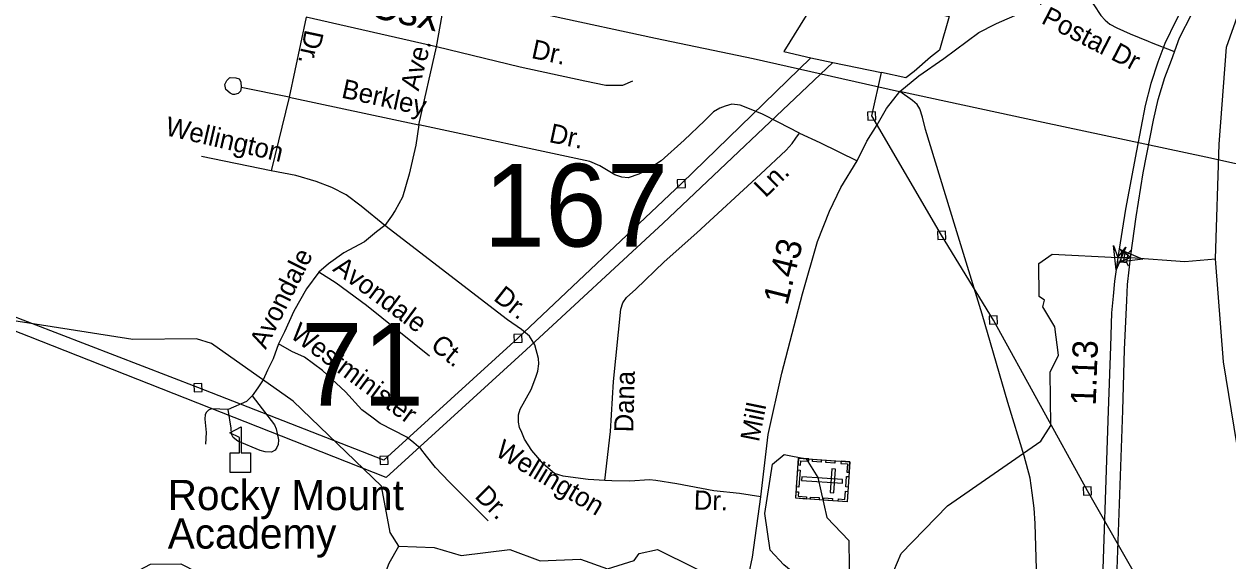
# Model space of a CAD drawing. Extents: x 2220236 to 2384410, y 720751 to 894131.
# Drawn here: x 2341119 to 2347089, y 800730 to 803394 of the extents above; entities that cross this region are included whole.
import ezdxf

# ---------------------------------------------------------------- set-up
doc = ezdxf.new("R2010")
doc.units = 0
for name, color, linetype in [('Exist Cultural Cemetery CELL', 7, 'Continuous'), ('Exist Cultural Educational Facility Elementary CELL', 7, 'Continuous'), ('Exist Cultural Educational Facility Elementary Label', 7, 'Continuous'), ('Exist Hydrographic Creek Single Shore', 7, 'Continuous'), ('Exist Hydrographic Pond Under 1500 Sq Ft', 7, 'Continuous'), ('Exist Hydrographic River Shore', 7, 'Continuous'), ('Exist Railroad Mainline', 7, 'Continuous'), ('Exist Railroad Mainline Label', 7, 'Continuous'), ('Exist Railroad Siding', 7, 'Continuous'), ('Exist Road Non-System Type 51', 7, 'Continuous'), ('Exist Road Non-System Type 51 Label', 7, 'Continuous'), ('Exist Road Primary Interstate Structure Standard Bridge CELL', 7, 'Continuous'), ('Exist Road Primary US Divided Attributed', 7, 'Continuous'), ('Exist Road Primary US Mileage Hundredths English Label', 7, 'Continuous'), ('Exist Road Secondary Mileage Hundredths English Label', 7, 'Continuous'), ('Exist Road Secondary Structure Standard Bridge Attributed CELL', 7, 'Continuous'), ('Exist Road Secondary Structure Standard Bridge Number Label', 7, 'Continuous'), ('Exist Road Secondary Type 51 Attributed', 7, 'Continuous'), ('Exist Road Secondary Type 51 Label', 7, 'Continuous'), ('Exist Utilities Electrical Transmission Line', 7, 'Continuous')]:
    doc.layers.add(name, color=color, linetype=linetype)

msp = doc.modelspace()

# ---------------------------------------------------------------- linework, layer by layer
at = {"layer": 'Exist Cultural Cemetery CELL'}
for points in [[(2345213.1, 801222.2), (2345199.7, 801023.6), (2344945.6, 801040.8), (2344959.1, 801239.4)], [(2344956.9, 801206.4), (2344968.4, 801205.6), (2344969.8, 801227.6), (2345010.2, 801224.9), (2345010.9, 801236), (2344959.1, 801239.5)], [(2345028.9, 801234.7), (2345072.1, 801231.8), (2345071.3, 801220.4), (2345028.1, 801223.4)], [(2345095.9, 801230.2), (2345139.1, 801227.2), (2345138.4, 801215.9), (2345095.2, 801218.8)], [(2345142.5, 801186.1), (2345123.8, 801187.3), (2345115.9, 801069.9), (2345134.5, 801068.6)], [(2345169.9, 801225.1), (2345169.2, 801213.8), (2345201.3, 801211.6), (2345198.5, 801171.2), (2345209.6, 801170.4), (2345213.1, 801222.2)], [(2344966.7, 801181.3), (2344960.9, 801096.7), (2344949.5, 801097.4), (2344955.3, 801182.1)], [(2345176.5, 801115.4), (2345177.8, 801134), (2344975.5, 801147.8), (2344974.2, 801129.1)], [(2345208.1, 801148.3), (2345204.6, 801096.6), (2345193.2, 801097.4), (2345196.7, 801149.1)], [(2344947.9, 801073.8), (2344959.3, 801073.1), (2344957.8, 801051.1), (2344998.2, 801048.4), (2344997.4, 801037.3), (2344945.6, 801040.8)], [(2345156.4, 801026.4), (2345157.2, 801037.8), (2345189.3, 801035.6), (2345192, 801076), (2345203.1, 801075.3), (2345199.6, 801023.5)], [(2345018.5, 801047.2), (2345061.7, 801044.3), (2345060.9, 801033), (2345017.7, 801035.9)], [(2345084.3, 801042.8), (2345127.5, 801039.8), (2345126.7, 801028.5), (2345083.5, 801031.4)]]:
    msp.add_lwpolyline(points, close=True, dxfattribs=at)
at = {"layer": 'Exist Cultural Educational Facility Elementary CELL'}
msp.add_lwpolyline([(2342140.1, 801169.1), (2342140.1, 801267.1), (2342186.1, 801267.1), (2342186.1, 801342.1), (2342139.1, 801366.4), (2342195.7, 801395.6), (2342195.7, 801267.1), (2342241.8, 801267.1), (2342241.8, 801169.1)], close=True, dxfattribs=at)
at = {"layer": 'Exist Hydrographic Creek Single Shore'}
for points in [[(2342977.4, 800803.4), (2342934.3, 800870.6), (2342890.4, 801101.8), (2342452.4, 801523.7), (2342048.3, 801809.2), (2341973.4, 801832.4), (2341657.4, 801829.3), (2340972.3, 801935.9), (2340821.4, 802034.7), (2340642.4, 802342.5), (2340127.3, 802984.4), (2340058.4, 803158.8), (2340057.4, 803224.5), (2340024.4, 803242.8), (2339908.3, 803832.1), (2339849.2, 803915), (2339591.3, 803937.3), (2339398.3, 804050.9), (2339187.3, 804272), (2338923.2, 804704.3)], [(2345322.4, 800423.3), (2345468.4, 800767.2), (2345698.4, 801003.1), (2346161.4, 801324), (2346210.5, 801401.5), (2346207.4, 801667.2), (2346248.4, 801750.9), (2346229.5, 801891.3), (2346170.5, 801990.6), (2346178.5, 802023.7), (2346152.4, 802042.4), (2346150.4, 802206.4), (2346216.4, 802251.8), (2346543.4, 802235.3), (2346574.7, 802236.2), (2346606.2, 802236.2), (2346875.5, 802216.3), (2347026.6, 802229.4)], [(2341069.5, 799593.4), (2341133.9, 799629.8), (2341188.5, 799699.1), (2341335.3, 800142.2), (2341497.3, 800526.3), (2341629.3, 800653.1), (2341745.4, 800713.7), (2341895.3, 800716.5), (2342054.4, 800634.4), (2342088.4, 800560.3), (2342099.3, 800350.7), (2342277.3, 800138), (2342411.4, 800022.1), (2342514.3, 799849.1), (2342622.4, 799850.2), (2342786.5, 800017.7), (2342827.5, 800117.8), (2342815.4, 800419.3), (2342928.3, 800719.3), (2342977.4, 800803.4)], [(2342977.4, 800803.4), (2343152.5, 800797.4), (2343286.4, 800756.9), (2343527.3, 800786.4), (2343677.4, 800730.2), (2343877.3, 800738.4), (2344011.4, 800691.4), (2344144.3, 800732.9), (2344169.3, 800766.7), (2344260.4, 800786.8), (2344626.5, 800605.5)]]:
    msp.add_lwpolyline(points, dxfattribs=at)
at = {"layer": 'Exist Hydrographic Pond Under 1500 Sq Ft'}
msp.add_lwpolyline([(2345096.4, 800538.7), (2344886.4, 800710.6), (2344818.3, 800783.4), (2344791.5, 800966.1), (2344829.4, 801210.5), (2344887.4, 801258.8), (2344996.5, 801237), (2345055.4, 801144.3), (2345099.5, 800945.8), (2345209.4, 800832.1), (2345212.5, 800573), (2345188.5, 800529.3), (2345096.4, 800538.7)], dxfattribs=at)
at = {"layer": 'Exist Hydrographic River Shore'}
for points in [[(2347026.6, 802229.4), (2347044.5, 802798.9), (2347081.6, 803279.1), (2347145, 803456.8), (2347272.5, 803671.4), (2347440.8, 803784), (2347674.5, 803841.8), (2348352, 803791.8), (2348880, 803607.9), (2349349.9, 803748.8), (2349590.3, 803915.3), (2349918.1, 804160.3), (2350291.5, 804501.6), (2350403.8, 804688.8), (2350738.9, 805085), (2351063.4, 805390.8), (2351250.5, 805509.8)], [(2347146.7, 801231.8), (2347066.1, 801718.7), (2347026.6, 802229.4)]]:
    msp.add_lwpolyline(points, dxfattribs=at)
at = {"layer": 'Exist Railroad Mainline'}
for points in [[(2331380.2, 806148.5), (2332089.7, 805986.2), (2332785.1, 805833.7), (2333023.7, 805785.1), (2333486.9, 805676.6), (2334090.2, 805538), (2335080.6, 805321.9), (2335954.5, 805132.5), (2336758.3, 804964.2), (2337494, 804803.2), (2338191.7, 804647.6), (2339171.9, 804437.5), (2339987.8, 804257.3), (2340853.6, 804069.8), (2341802, 803859.4), (2342517.6, 803703.9), (2343209.2, 803550.3), (2344249.4, 803324.9), (2344734.6, 803222.8), (2345460.4, 803059.6)], [(2348912.6, 802275.3), (2348836.4, 802300.4), (2348767.9, 802325.6), (2348671.7, 802354.5), (2348563.3, 802387.1), (2348449.1, 802411.7), (2348268.7, 802453.5), (2348100.4, 802489.5), (2347879.7, 802536.9), (2347420.7, 802635.4), (2346979.7, 802734), (2346171.9, 802906.1), (2345460.4, 803059.6)]]:
    msp.add_lwpolyline(points, dxfattribs=at)
at = {"layer": 'Exist Railroad Siding'}
msp.add_lwpolyline([(2346161.4, 799953.1), (2346131.9, 800916.5), (2346127, 800992.3), (2346118.1, 801068.2), (2346107.2, 801140), (2346077.8, 801251.6), (2345996.7, 801516.6), (2345869.4, 801954.8), (2345738.4, 802385.2), (2345588.5, 802871.1), (2345573.8, 802932.9), (2345561.4, 802972.9), (2345547.1, 802994.7), (2345524.8, 803014.4), (2345461.4, 803059.4)], dxfattribs=at)
at = {"layer": 'Exist Road Non-System Type 51'}
for p, q in [((2342518.1, 803429.1), (2342433.1, 803030.8)), ((2343163.5, 803280.6), (2342518.1, 803429.1)), ((2343075.6, 802893.6), (2343163.5, 803280.6)), ((2346708.5, 803302.7), (2346819.5, 803259.8)), ((2342433.1, 803030.8), (2342195.8, 803079.9)), ((2342433.1, 803030.8), (2342344.2, 802665.4)), ((2342433.1, 803030.8), (2343075.6, 802893.6)), ((2342344.2, 802665.4), (2341998.4, 802737))]:
    msp.add_line(p, q, dxfattribs=at)
for points in [[(2343163.5, 803280.6), (2343192.6, 803438.2), (2343207.5, 803512.4), (2343213, 803570.5), (2343210.2, 803632.4), (2343203.1, 803720.1), (2343167.8, 803950.8)], [(2346346.1, 803608.1), (2346380.3, 803546.5), (2346423.1, 803490), (2346459, 803436.9), (2346479.6, 803413), (2346503.5, 803394.1), (2346537.7, 803375.3), (2346604.4, 803346.2), (2346693.4, 803308.6), (2346708.5, 803302.7)], [(2344135.6, 803111), (2344085.7, 803088.6), (2344003, 803088.6), (2343899.7, 803111), (2343579.5, 803179.9), (2343163.5, 803280.6)], [(2342195.8, 803079.9), (2342191.9, 803061.9), (2342180, 803049.6), (2342162.2, 803045.5), (2342154.2, 803045.4), (2342140.1, 803051.2), (2342119.8, 803069), (2342113.5, 803094.9), (2342123.3, 803114.9), (2342137.2, 803127.1), (2342141.2, 803129.3), (2342169.2, 803127.6), (2342185.3, 803121.7), (2342193.5, 803107.8), (2342195.8, 803079.9)], [(2344963.3, 802852.4), (2344858.9, 802907.2), (2344780.2, 802946.6), (2344715.2, 802974), (2344669.1, 802991.1), (2344628, 802996.2), (2344595.5, 802987.6), (2344568.1, 802977.4), (2344537.4, 802958.6), (2344492.9, 802914.1), (2344392, 802818.2), (2344277.4, 802715.5), (2344202.1, 802665.9), (2344167.9, 802648.8), (2344114.9, 802631.7), (2344082.4, 802635.1), (2344048.2, 802645.3), (2343973.8, 802690.7), (2343924.2, 802712.9), (2343075.6, 802893.6)], [(2343075.6, 802893.6), (2343061.2, 802793.3), (2343028.5, 802650), (2342995.8, 802535.4), (2342958.2, 802469.6), (2342940.5, 802441.5), (2342906.8, 802395.1)], [(2343998.8, 801129.1), (2344025.9, 801372), (2344041.3, 801620.1), (2344077.3, 801979.6), (2344087.5, 802010.4), (2344106.3, 802037.8), (2344152.5, 802078.8), (2344292.8, 802214), (2344455.3, 802357.8), (2344770, 802648.8), (2344898.3, 802768.6), (2344927.3, 802801.1), (2344946.2, 802828.5), (2344963.3, 802852.4)], [(2344963.3, 802852.4), (2345064.2, 802806.2), (2345250.6, 802715.5)], [(2342906.8, 802395.1), (2342790.2, 802491.4), (2342716.5, 802546.6), (2342644.9, 802583.5), (2342567.2, 802612.2), (2342466.9, 802642.9), (2342344.2, 802665.4)], [(2342906.8, 802395.1), (2342865.5, 802362.6), (2342806.1, 802313.9), (2342704.9, 802258.8), (2342627.5, 802203.8), (2342580.1, 802163.2)], [(2343998.8, 801129.1), (2343915.9, 801133.7), (2343827.9, 801146.5), (2343791.8, 801150.1), (2343749.6, 801163.6), (2343695, 801211), (2343636.3, 801278.2), (2343599.6, 801333.7), (2343587.2, 801367.6), (2343575, 801391.5), (2343570.7, 801419.4), (2343570.2, 801455.4), (2343577.9, 801483.5), (2343632.7, 801580.2), (2343656, 801642.3), (2343665.6, 801672.5), (2343671.1, 801708.6), (2343668.9, 801734.5), (2343652.1, 801802.2), (2343625.5, 801846), (2343585.1, 801879.3), (2343516.6, 801926.6), (2342906.8, 802395.1)], [(2342580.1, 802163.2), (2342519.1, 802080.5), (2342456.3, 801969.9), (2342409.7, 801867.4), (2342380.4, 801806.9)], [(2343128.8, 801746.1), (2342815.9, 801998.2), (2342666.6, 802108.4), (2342580.1, 802163.2)], [(2342380.4, 801806.9), (2342353.2, 801732.6), (2342325.9, 801676.3), (2342303.6, 801629.4), (2342277.2, 801588.4), (2342249.3, 801548.8)], [(2343420.6, 800929.8), (2343226.2, 801123.4), (2343158.7, 801194), (2343113.7, 801250.7), (2343085.4, 801285.7), (2343052, 801315.7), (2343017, 801344.1), (2342883.7, 801412.4), (2342842.6, 801442.7), (2342794.1, 801480.1), (2342713.2, 801569), (2342597.8, 801675.6), (2342509.1, 801740.6), (2342446.7, 801769.8), (2342380.4, 801806.9)], [(2342249.3, 801548.8), (2342220.8, 801522), (2342130.2, 801481.5)], [(2342249.3, 801548.8), (2342361, 801406.3), (2342369.2, 801386.4), (2342379.9, 801330.4), (2342378.2, 801308.6), (2342372.4, 801292.5), (2342364.5, 801280.4), (2342345.4, 801269.1), (2342314.6, 801271.8), (2342288.6, 801277.5), (2342178, 801324.2), (2342155.9, 801341.9), (2342147.6, 801359.8), (2342145.4, 801389.7), (2342130.2, 801481.5)], [(2342130.2, 801481.5), (2342048.3, 801485.1), (2342032.4, 801478.8), (2342022.6, 801468.8), (2342016.7, 801456.8), (2342015.3, 801433.8), (2342021.7, 801367.3), (2342019, 801310)], [(2344772.5, 801047.6), (2344666.5, 801064.8), (2344539.9, 801078.4), (2344356.1, 801112.9), (2344251.8, 801129.6), (2344219.8, 801133.3), (2344121.9, 801126.1), (2344034, 801127.2), (2343998.8, 801129.1)]]:
    msp.add_lwpolyline(points, dxfattribs=at)
at = {"layer": 'Exist Road Primary Interstate Structure Standard Bridge CELL'}
for p, q in [((2346562.6, 802262), (2346554.1, 802278.8)), ((2346593.5, 802257.3), (2346606.7, 802270.9)), ((2346542.4, 802201.5), (2346555.5, 802215)), ((2346571.1, 802212.7), (2346578.2, 802259.6)), ((2346595.3, 802193.5), (2346586.8, 802210.3))]:
    msp.add_line(p, q, dxfattribs=at)
msp.add_lwpolyline([(2346586.8, 802210.3), (2346593.8, 802257.3), (2346562.6, 802262), (2346555.5, 802215)], close=True, dxfattribs=at)
at = {"layer": 'Exist Road Primary US Divided Attributed'}
for points in [[(2347293.3, 804194.6), (2347087.3, 803859.3), (2346958, 803640.5), (2346878, 803500.6), (2346829.7, 803409.6), (2346776.4, 803297.4), (2346740.9, 803205.3), (2346706.5, 803098.7), (2346678.2, 802989.8), (2346635.4, 802764.4), (2346581, 802475.7), (2346543.4, 802235.3), (2346526.5, 802118.8), (2346519, 802043.6), (2346511.5, 801961), (2346505.9, 801793.7), (2346494.6, 801474.3), (2346460.8, 800446.4), (2346440.1, 799717.3), (2346423.3, 798959.5), (2346418.3, 798634.2), (2346404, 798402.2)], [(2346475.7, 798398.2), (2346496.3, 798954.6), (2346513.4, 799715.4), (2346530.3, 800457.7), (2346567.8, 801476.1), (2346575.4, 801778.7), (2346586.6, 802023), (2346590.4, 802101.9), (2346607.3, 802246.6), (2346633.7, 802436.9), (2346668.2, 802656.7), (2346719.2, 802916.6), (2346742, 803019.8), (2346775.3, 803129.8), (2346808.6, 803215.3), (2346849.2, 803326.3), (2346910.2, 803445.1), (2346986.9, 803579.5), (2347109.6, 803780.5), (2347236.7, 803994.8), (2347338.9, 804163.5)]]:
    msp.add_lwpolyline(points, dxfattribs=at)
at = {"layer": 'Exist Road Secondary Structure Standard Bridge Attributed CELL'}
for points in [[(2346583, 802286.8), (2346534.4, 802175), (2346520.6, 802296.2), (2346543.4, 802235.3)], [(2346554.4, 802275.4), (2346666.6, 802227.6), (2346545.6, 802212.9), (2346606.2, 802236.2)]]:
    msp.add_lwpolyline(points, close=True, dxfattribs=at)
at = {"layer": 'Exist Road Secondary Type 51 Attributed'}
for points in [[(2345461.4, 803059.4), (2345555.9, 803137.4), (2345679.1, 803223), (2345853.5, 803353.1), (2345934.8, 803393.3), (2345940.3, 803396.2), (2346148.6, 803487.4), (2346346.1, 803608.1), (2346484.7, 803712.5), (2346767.8, 803971.8), (2346960.1, 804172.2), (2347035.4, 804229.4), (2347072, 804246.8), (2347093.5, 804253.5), (2347130.1, 804257.9), (2347170.1, 804252.4), (2347210, 804241.3), (2347293.3, 804194.6)], [(2344684.2, 800569.1), (2344692.2, 800589.2), (2344713.4, 800663.5), (2344730.3, 800749.6), (2344772.5, 801047.6), (2344809.3, 801358.3), (2344876, 801661.2), (2344978.6, 802054.9), (2345053.1, 802315.9), (2345112.9, 802466.5), (2345169.4, 802582.9), (2345250.6, 802715.5), (2345298.5, 802813.1), (2345349.8, 802893.5), (2345396, 802975.7), (2345461.4, 803059.4)]]:
    msp.add_lwpolyline(points, dxfattribs=at)
at = {"layer": 'Exist Utilities Electrical Transmission Line'}
for p, q in [((2345020.4, 803226.3), (2345128.8, 803203.5)), ((2345128.8, 803203.5), (2345371.3, 803154.6))]:
    msp.add_line(p, q, dxfattribs=at)
for points in [[(2345020.4, 803226.3), (2344378.1, 802602.8), (2343567.7, 801835.2), (2342903.1, 801229.4), (2341981, 801590.2), (2340880.4, 802014.8), (2339974.4, 802379.8), (2338913.6, 802794.9), (2336720, 803652.3), (2335727.9, 804032.2), (2334504.4, 804523.2), (2333596.3, 804882.3), (2333041.1, 805671.2), (2333024.7, 805701.1)], [(2345128.8, 803203.5), (2344288.5, 802405.7), (2343608.3, 801777.6), (2342914.2, 801143.7), (2342458.1, 801324.1), (2341142.3, 801844), (2339390.6, 802528.8), (2337235.2, 803378.6), (2335128.1, 804193), (2333939.1, 804652.4), (2333547.2, 804811.7), (2333272.3, 805222.2), (2333026.4, 805555.2)], [(2345078.2, 803568.8), (2344886, 803258.6), (2345020.4, 803226.3)], [(2345394.5, 803550.7), (2345386.9, 803506.6), (2345705.7, 803432.3), (2345657.7, 803263.9), (2345614.1, 803229.3), (2345533.2, 803158.4), (2345491.4, 803127.9), (2345371.3, 803154.6)], [(2347371.9, 799369.8), (2346969.9, 800062.7), (2346651.1, 800622.8), (2346391.8, 801077.6), (2345925.8, 801925.5), (2345668.8, 802346.4), (2345321.9, 802938.1), (2345371.3, 803154.6)], [(2345302.7, 802917.3), (2345342.7, 802918.9), (2345341, 802958.9), (2345301.1, 802957.2), (2345302.7, 802917.3)], [(2344359, 802582), (2344398.9, 802583.6), (2344397.3, 802623.6), (2344357.3, 802622), (2344359, 802582)], [(2345649.6, 802325.6), (2345689.5, 802327.2), (2345687.9, 802367.2), (2345648, 802365.5), (2345649.6, 802325.6)], [(2345906.7, 801904.7), (2345946.6, 801906.3), (2345945, 801946.3), (2345905, 801944.7), (2345906.7, 801904.7)], [(2343548.5, 801814.4), (2343588.5, 801816.1), (2343586.9, 801856), (2343546.9, 801854.4), (2343548.5, 801814.4)], [(2341961.9, 801569.4), (2342001.8, 801571), (2342000.2, 801610.9), (2341960.2, 801609.3), (2341961.9, 801569.4)], [(2342884, 801208.7), (2342923.9, 801210.3), (2342922.3, 801250.2), (2342882.3, 801248.6), (2342884, 801208.7)], [(2346372.7, 801056.8), (2346412.6, 801058.4), (2346411, 801098.3), (2346371, 801096.7), (2346372.7, 801056.8)]]:
    msp.add_lwpolyline(points, dxfattribs=at)

# ---------------------------------------------------------------- texts
at = {"layer": 'Exist Cultural Educational Facility Elementary Label'}
for s, p in [('Rocky Mount', (2341831.2, 800982.3)), ('Academy', (2341831.2, 800791.3))]:
    msp.add_text(s, height=150, dxfattribs=at).set_placement(p)
at = {"layer": 'Exist Railroad Mainline Label'}
msp.add_text('Csx', height=150, rotation=347.4783, dxfattribs=at).set_placement((2342824, 803431.8))
at = {"layer": 'Exist Road Non-System Type 51 Label'}
for s, rotation, p in [('Postal Dr', 332.59238, (2346157.8, 803400.7)), ('Dr.', 257.98396, (2342512.4, 803370.3)), ('Ave.', 75.4954, (2343075, 803058.5)), ('Dr.', 347.88618, (2343629.8, 803226.5)), ('Berkley', 347.5522, (2342688, 803030)), ('Wellington', 346.86079, (2341813.7, 802844)), ('Dr.', 348.107, (2343717.5, 802809.3)), ('Ln.', 44.51916, (2344795.2, 802528.8)), ('Avondale', 63.42474, (2342316.8, 801776.2)), ('Avondale', 323.56873, (2342644.5, 802171.9)), ('Dr.', 321.66125, (2343441.7, 802027.7)), ('Westminister', 323.51772, (2342432.1, 801842.7)), ('Ct.', 321.14205, (2343128.7, 801788.3)), ('Dana', 88.49625, (2344139.5, 801367.7)), ('Wellington', 329.10792, (2343449.4, 801256.2)), ('Dr.', 315.11821, (2343348.9, 801047.5)), ('Dr.', 358.54478, (2344439.1, 800985.2))]:
    msp.add_text(s, height=95, rotation=rotation, dxfattribs=at).set_placement(p)
at = {"layer": 'Exist Road Primary US Mileage Hundredths English Label'}
msp.add_text('1.13', height=125, rotation=87.97971, dxfattribs=at).set_placement((2346432.9, 801498.8))
at = {"layer": 'Exist Road Secondary Mileage Hundredths English Label'}
msp.add_text('1.43', height=125, rotation=76.02086, dxfattribs=at).set_placement((2344903.2, 801994.2))
at = {"layer": 'Exist Road Secondary Structure Standard Bridge Number Label'}
for s, p in [('167', (2343397.7, 802290.4)), ('71', (2342492.2, 801500.7))]:
    msp.add_text(s, height=410.1, dxfattribs=at).set_placement(p)
at = {"layer": 'Exist Road Secondary Type 51 Label'}
msp.add_text('Mill', height=95, rotation=78.49661, dxfattribs=at).set_placement((2344762.3, 801317.4))

doc.saveas('drawing.dxf')
